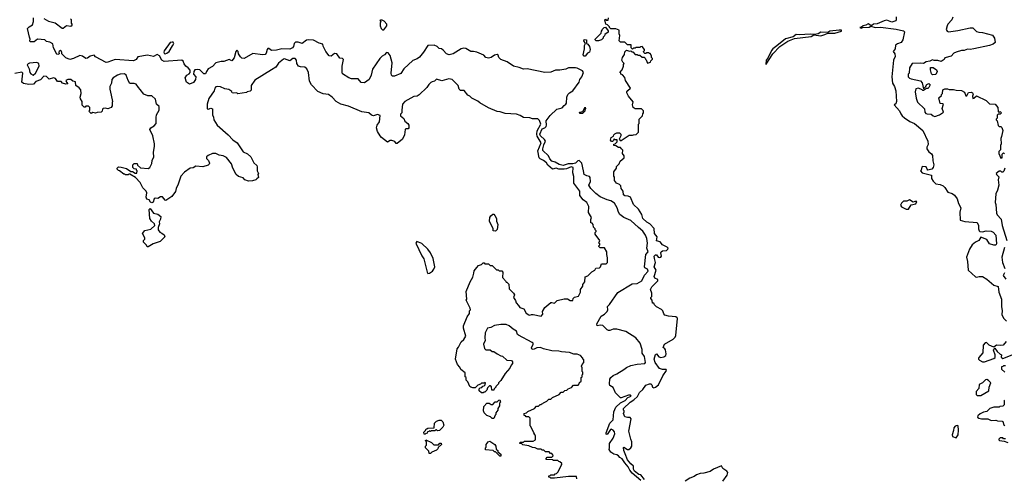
# Model space of a CAD drawing. Extents: x 1861455 to 2058065, y 200073 to 437907.
# Tile 352 of 574: x 1970692 to 1981893, y 326719 to 331935. Entities that reach past the tile are written whole.
import ezdxf

# ---------------------------------------------------------------- set-up
doc = ezdxf.new("R2010")
doc.units = 0

msp = doc.modelspace()

# ---------------------------------------------------------------- linework, layer by layer
at = {"layer": '0CON05XD'}
for points in [[(1977564, 327956), (1977595, 327978), (1977645, 328001), (1977717, 328017), (1977804, 328026), (1977813, 328035), (1977798, 328105), (1977773, 328143), (1977774, 328185), (1977751, 328255), (1977703, 328315), (1977589, 328389), (1977485, 328414), (1977445, 328414), (1977405, 328400), (1977391, 328401), (1977375, 328408), (1977325, 328458), (1977295, 328462), (1977263, 328453), (1977258, 328475), (1977308, 328562), (1977344, 328586), (1977374, 328616), (1977383, 328635), (1977380, 328675), (1977403, 328697), (1977498, 328832), (1977658, 328932), (1977717, 328933), (1977769, 328965), (1977801, 329029), (1977842, 329075), (1977835, 329097), (1977803, 329113), (1977800, 329125), (1977816, 329264), (1977843, 329295), (1977828, 329335), (1977833, 329395), (1977827, 329445), (1977812, 329485), (1977781, 329531), (1977730, 329570), (1977645, 329652), (1977565, 329686), (1977520, 329720), (1977503, 329745), (1977488, 329795), (1977459, 329849), (1977417, 329875), (1977375, 329885), (1977295, 329920), (1977245, 329960), (1977189, 330015), (1977167, 330055), (1977187, 330093), (1977182, 330142), (1977173, 330153), (1977145, 330159), (1977115, 330174), (1977104, 330216), (1977087, 330305), (1977055, 330335), (1977040, 330330), (1977015, 330302), (1976985, 330296), (1976933, 330297), (1976875, 330278), (1976829, 330289), (1976785, 330314), (1976745, 330327), (1976723, 330353), (1976707, 330387), (1976645, 330448), (1976642, 330465), (1976653, 330513), (1976675, 330555), (1976664, 330574), (1976615, 330615), (1976608, 330635), (1976635, 330693), (1976665, 330705), (1976681, 330719), (1976686, 330735), (1976682, 330785), (1976725, 330844), (1976803, 330917), (1976865, 330932), (1976885, 330960), (1976906, 330975), (1976912, 330985), (1976916, 331055), (1976928, 331085), (1976945, 331103), (1976985, 331126), (1977056, 331225), (1977065, 331255), (1977087, 331285), (1977104, 331335), (1977093, 331355), (1977034, 331384), (1977015, 331389), (1976935, 331387), (1976905, 331372), (1976835, 331361), (1976789, 331361), (1976735, 331338), (1976666, 331336), (1976466, 331376), (1976424, 331374), (1976375, 331393), (1976308, 331408), (1976238, 331455), (1976165, 331482), (1976144, 331504), (1976135, 331530), (1976125, 331538), (1976095, 331530), (1976055, 331504), (1976025, 331497), (1975996, 331506), (1975971, 331531), (1975894, 331564), (1975855, 331573), (1975825, 331573), (1975767, 331607), (1975745, 331612), (1975716, 331604), (1975625, 331547), (1975577, 331537), (1975547, 331547), (1975509, 331589), (1975492, 331602), (1975465, 331608), (1975441, 331631), (1975406, 331646), (1975335, 331642), (1975287, 331565), (1975242, 331508), (1975215, 331489), (1975165, 331472), (1975062, 331378), (1975026, 331324), (1974955, 331292), (1974934, 331294), (1974922, 331305), (1974918, 331325), (1974930, 331445), (1974907, 331527), (1974885, 331560), (1974865, 331562), (1974843, 331537), (1974815, 331522), (1974788, 331492), (1974706, 331374), (1974690, 331305), (1974666, 331254), (1974613, 331217), (1974575, 331222), (1974542, 331262), (1974467, 331263), (1974435, 331272), (1974365, 331320), (1974360, 331335), (1974362, 331405), (1974374, 331484), (1974365, 331493), (1974335, 331497), (1974298, 331548), (1974275, 331550), (1974235, 331522), (1974213, 331523), (1974174, 331575), (1974143, 331635), (1974140, 331655), (1974098, 331668), (1974035, 331701), (1973974, 331706), (1973955, 331702), (1973906, 331664), (1973860, 331680), (1973829, 331681), (1973816, 331665), (1973805, 331629), (1973794, 331616), (1973765, 331599), (1973675, 331602), (1973615, 331587), (1973555, 331584), (1973525, 331608), (1973515, 331608), (1973506, 331595), (1973497, 331555), (1973485, 331540), (1973455, 331534), (1973345, 331549), (1973245, 331492), (1973219, 331499), (1973202, 331512), (1973180, 331545), (1973176, 331575), (1973162, 331588), (1973150, 331575), (1973130, 331500), (1973105, 331468), (1973074, 331484), (1973015, 331461), (1972985, 331460), (1972925, 331446), (1972885, 331402), (1972835, 331375), (1972816, 331345), (1972805, 331320), (1972785, 331319), (1972743, 331363), (1972715, 331370), (1972686, 331364), (1972673, 331347), (1972668, 331315), (1972696, 331285), (1972691, 331255), (1972669, 331221), (1972625, 331200), (1972591, 331225), (1972576, 331275), (1972594, 331305), (1972621, 331319), (1972630, 331335), (1972630, 331360), (1972608, 331388), (1972581, 331405), (1972562, 331432), (1972550, 331465), (1972535, 331476), (1972335, 331461), (1972307, 331475), (1972281, 331525), (1972255, 331539), (1972215, 331518), (1972145, 331533), (1972037, 331513), (1972015, 331484), (1971985, 331469), (1971778, 331482), (1971695, 331452), (1971675, 331450), (1971553, 331513), (1971540, 331530), (1971525, 331528), (1971495, 331521), (1971465, 331499), (1971445, 331495), (1971405, 331519), (1971375, 331527), (1971305, 331494), (1971264, 331484), (1971215, 331500), (1971172, 331545), (1971173, 331565), (1971165, 331580), (1971155, 331583), (1971142, 331575), (1971138, 331565), (1971140, 331545), (1971125, 331538), (1971115, 331542), (1971078, 331615), (1971069, 331659), (1971035, 331681), (1970998, 331688), (1970977, 331707), (1970895, 331712), (1970855, 331684), (1970812, 331685), (1970808, 331695), (1970812, 331715), (1970802, 331735), (1970782, 331835), (1970800, 331855), (1970838, 331875), (1970850, 331915), (1970847, 331957)], [(1970965, 331948), (1971018, 331918), (1971095, 331898), (1971175, 331840), (1971185, 331840), (1971225, 331870), (1971275, 331860), (1971288, 331872), (1971290, 331885), (1971280, 331895), (1971280, 331935), (1971270, 331945)], [(1974818, 331818), (1974835, 331820), (1974870, 331865), (1974870, 331885), (1974837, 331917), (1974815, 331930), (1974795, 331930), (1974790, 331925), (1974800, 331915), (1974792, 331895), (1974792, 331865), (1974803, 331833), (1974818, 331818)], [(1977985, 328095), (1978021, 328099), (1978043, 328117), (1978047, 328135), (1978039, 328179), (1978032, 328192), (1978012, 328205), (1978028, 328245), (1978125, 328302), (1978148, 328325), (1978158, 328345), (1978177, 328535), (1978172, 328545), (1978155, 328556), (1978072, 328562), (1978030, 328575), (1978018, 328588), (1978010, 328625), (1977995, 328640), (1977935, 328670), (1977912, 328692), (1977905, 328710), (1977892, 328712), (1977887, 328747), (1977870, 328765), (1977870, 328775), (1977882, 328788), (1977882, 328825), (1977868, 328865), (1977885, 328898), (1977952, 328965), (1977950, 328980), (1977917, 328997), (1977910, 329015), (1977934, 329085), (1977911, 329125), (1977924, 329175), (1977912, 329218), (1977911, 329245), (1977925, 329259), (1977935, 329259), (1977955, 329233), (1977965, 329230), (1977985, 329235), (1977992, 329245), (1977985, 329285), (1977989, 329295), (1978005, 329307), (1978049, 329311), (1978066, 329325), (1978069, 329335), (1978059, 329349), (1978003, 329375), (1977977, 329407), (1977935, 329421), (1977944, 329465), (1977913, 329503), (1977909, 329559), (1977862, 329612), (1977825, 329632), (1977782, 329675), (1977768, 329718), (1977732, 329782), (1977674, 329835), (1977640, 329915), (1977615, 329929), (1977575, 329930), (1977560, 329945), (1977558, 329985), (1977533, 330015), (1977530, 330045), (1977515, 330062), (1977480, 330075), (1977457, 330107), (1977458, 330145), (1977450, 330155), (1977452, 330205), (1977480, 330245), (1977483, 330267), (1977510, 330295), (1977522, 330325), (1977570, 330365), (1977570, 330385), (1977550, 330415), (1977552, 330452), (1977538, 330468), (1977525, 330480), (1977503, 330483), (1977475, 330500), (1977450, 330505), (1977452, 330518), (1977468, 330522), (1977490, 330545), (1977488, 330568), (1977465, 330570), (1977455, 330580), (1977448, 330562), (1977435, 330550), (1977425, 330550), (1977412, 330565), (1977420, 330595), (1977448, 330612), (1977450, 330625), (1977462, 330638), (1977485, 330648), (1977515, 330648), (1977530, 330635), (1977532, 330615), (1977510, 330575), (1977522, 330562), (1977535, 330560), (1977625, 330620), (1977665, 330620), (1977673, 330627), (1977705, 330630), (1977730, 330655), (1977730, 330745), (1977740, 330755), (1977740, 330805), (1977778, 330842), (1977780, 330865), (1977790, 330875), (1977788, 330898), (1977765, 330920), (1977695, 330920), (1977670, 330935), (1977662, 330965), (1977672, 331002), (1977618, 331065), (1977598, 331105), (1977598, 331115), (1977609, 331131), (1977640, 331155), (1977583, 331243), (1977577, 331277), (1977548, 331308), (1977530, 331315), (1977530, 331325), (1977520, 331335), (1977547, 331363), (1977560, 331405), (1977560, 331425), (1977570, 331435), (1977552, 331452), (1977542, 331475), (1977550, 331505), (1977572, 331538), (1977575, 331570), (1977595, 331588), (1977628, 331578), (1977645, 331580), (1977655, 331570), (1977668, 331568), (1977695, 331540), (1977715, 331540), (1977723, 331533), (1977745, 331530), (1977775, 331510), (1977795, 331510), (1977808, 331498), (1977810, 331485), (1977818, 331478), (1977835, 331440), (1977868, 331452), (1977872, 331468), (1977890, 331485), (1977890, 331495), (1977880, 331505), (1977880, 331525), (1977865, 331550), (1977855, 331550), (1977845, 331560), (1977825, 331560), (1977815, 331550), (1977805, 331550), (1977792, 331562), (1977790, 331575), (1977800, 331585), (1977800, 331595), (1977775, 331630), (1977753, 331627), (1977745, 331620), (1977705, 331620), (1977695, 331610), (1977675, 331610), (1977665, 331600), (1977650, 331615), (1977648, 331648), (1977605, 331650), (1977575, 331680), (1977525, 331680), (1977512, 331695), (1977520, 331755), (1977510, 331775), (1977510, 331815), (1977475, 331830), (1977415, 331830), (1977400, 331845), (1977400, 331855), (1977380, 331875), (1977360, 331885), (1977350, 331935), (1977355, 331940), (1977365, 331930), (1977385, 331930), (1977390, 331955)], [(1980664, 331966), (1980664, 331935), (1980658, 331922), (1980615, 331906), (1980555, 331929), (1980525, 331922), (1980445, 331888), (1980405, 331884), (1980385, 331870), (1980375, 331870), (1980345, 331889), (1980318, 331872), (1980288, 331865), (1980269, 331851), (1980248, 331845), (1980265, 331838), (1980282, 331848), (1980355, 331851), (1980375, 331860), (1980425, 331848), (1980485, 331851), (1980664, 331826), (1980745, 331809), (1980756, 331796), (1980740, 331705), (1980718, 331675), (1980678, 331662), (1980656, 331645), (1980651, 331605), (1980627, 331575), (1980646, 331545), (1980653, 331515), (1980631, 331475), (1980612, 331285), (1980620, 331215), (1980644, 331175), (1980660, 331125), (1980667, 331003), (1980660, 330980), (1980640, 330965), (1980700, 330900), (1980716, 330866), (1980732, 330842), (1980758, 330818), (1980818, 330778), (1980873, 330755), (1980965, 330674), (1981025, 330555), (1981028, 330515), (1981011, 330485), (1981012, 330465), (1981033, 330433), (1981065, 330408), (1981075, 330390), (1981081, 330331), (1981092, 330285), (1981082, 330255), (1981068, 330235), (1981025, 330223), (1981014, 330234), (1981003, 330263), (1980963, 330267), (1980953, 330257), (1980947, 330223), (1980940, 330215), (1980960, 330195), (1981066, 330166), (1981065, 330130), (1981085, 330098), (1981115, 330068), (1981165, 330060), (1981196, 330046), (1981218, 330028), (1981252, 329975), (1981300, 329960), (1981325, 329940), (1981357, 329897), (1981371, 329845), (1981397, 329795), (1981386, 329745), (1981392, 329655), (1981445, 329638), (1981585, 329628), (1981600, 329595), (1981598, 329555), (1981608, 329535), (1981615, 329528), (1981645, 329523), (1981685, 329532), (1981745, 329530), (1981765, 329518), (1981797, 329485), (1981803, 329385), (1981795, 329372), (1981775, 329370), (1981725, 329387), (1981694, 329434), (1981625, 329460), (1981602, 329425), (1981565, 329406), (1981529, 329375), (1981496, 329324), (1981463, 329235), (1981473, 329185), (1981481, 329085), (1981565, 329010), (1981575, 329008), (1981606, 329016), (1981645, 329014), (1981695, 328983), (1981775, 328916), (1981825, 328900), (1981831, 328835), (1981863, 328755), (1981862, 328675), (1981868, 328625), (1981864, 328584), (1981885, 328540), (1981917, 328507)], [(1981306, 331964), (1981296, 331934), (1981250, 331885), (1981243, 331867), (1981232, 331825), (1981242, 331805), (1981257, 331797), (1981365, 331812), (1981505, 331843), (1981535, 331842), (1981575, 331800), (1981602, 331792), (1981645, 331789), (1981758, 331758), (1981782, 331725), (1981788, 331675), (1981768, 331655), (1981725, 331641), (1981545, 331602), (1981505, 331596), (1981475, 331599), (1981435, 331586), (1981405, 331586), (1981344, 331566), (1981320, 331555), (1981288, 331522), (1981215, 331500), (1981208, 331482), (1981175, 331460), (1981135, 331472), (1981095, 331470), (1981075, 331480), (1981045, 331462), (1981004, 331456), (1980975, 331438), (1980935, 331442), (1980844, 331436), (1980813, 331387), (1980812, 331328), (1980800, 331315), (1980800, 331285), (1980815, 331270), (1980833, 331263), (1980938, 331238), (1980957, 331217), (1980975, 331150), (1980998, 331172), (1981011, 331199), (1981035, 331208), (1981048, 331195), (1981036, 331164), (1981025, 331152), (1981008, 331152), (1980975, 331130), (1980965, 331130), (1980958, 331138), (1980916, 331156), (1980885, 331150), (1980880, 331115), (1980891, 331041), (1980907, 330997), (1980985, 330920), (1980990, 330885), (1981000, 330870), (1981017, 330863), (1981062, 330862), (1981085, 330840), (1981103, 330833), (1981157, 330853), (1981200, 330885), (1981188, 330925), (1981200, 330975), (1981195, 330980), (1981162, 330982), (1981150, 331045), (1981178, 331072), (1981180, 331085), (1981190, 331095), (1981193, 331137), (1981215, 331148), (1981245, 331148), (1981265, 331140), (1981315, 331142), (1981345, 331132), (1981405, 331130), (1981439, 331109), (1981455, 331070), (1981465, 331070), (1981484, 331106), (1981515, 331112), (1981530, 331105), (1981537, 331087), (1981530, 331065), (1981535, 331040), (1981548, 331042), (1981575, 331068), (1981686, 331016), (1981725, 330978), (1981790, 330975), (1981818, 330935), (1981822, 330892), (1981835, 330880), (1981845, 330890), (1981860, 330875), (1981845, 330860), (1981825, 330860), (1981812, 330848), (1981810, 330815), (1981800, 330805), (1981800, 330795), (1981810, 330785), (1981822, 330732), (1981835, 330720), (1981855, 330720), (1981865, 330710), (1981878, 330675), (1981862, 330605), (1981852, 330585), (1981858, 330525), (1981850, 330505), (1981850, 330455), (1981830, 330435), (1981830, 330415), (1981855, 330360), (1981870, 330365), (1981870, 330405), (1981885, 330420), (1981895, 330410)], [(1977275, 331693), (1977250, 331695), (1977240, 331705), (1977240, 331715), (1977308, 331782), (1977310, 331805), (1977320, 331815), (1977322, 331828), (1977342, 331848), (1977355, 331850), (1977388, 331808), (1977388, 331792), (1977350, 331765), (1977345, 331750), (1977330, 331735), (1977330, 331725), (1977310, 331705), (1977275, 331693)], [(1979185, 331430), (1979259, 331545), (1979338, 331632), (1979431, 331689), (1979505, 331720), (1979694, 331744), (1979725, 331764), (1979805, 331753), (1979852, 331765), (1979887, 331783), (1979965, 331782), (1980040, 331805), (1980040, 331815), (1980015, 331816), (1979910, 331805), (1979885, 331790), (1979805, 331794), (1979775, 331775), (1979734, 331766), (1979685, 331771), (1979565, 331762), (1979525, 331768), (1979491, 331739), (1979405, 331719), (1979305, 331636), (1979260, 331605), (1979245, 331583), (1979202, 331498), (1979184, 331475), (1979180, 331430), (1979185, 331430)], [(1972345, 331546), (1972365, 331553), (1972391, 331575), (1972432, 331638), (1972444, 331665), (1972438, 331678), (1972425, 331681), (1972405, 331674), (1972335, 331580), (1972331, 331565), (1972335, 331550), (1972345, 331546)], [(1977125, 331520), (1977115, 331520), (1977102, 331535), (1977118, 331605), (1977118, 331642), (1977130, 331665), (1977110, 331695), (1977115, 331710), (1977140, 331705), (1977140, 331665), (1977155, 331658), (1977175, 331632), (1977183, 331595), (1977173, 331567), (1977150, 331555), (1977125, 331520)], [(1976156, 330886), (1976125, 330892), (1976025, 330932), (1975925, 330988), (1975905, 331010), (1975835, 331042), (1975814, 331064), (1975790, 331075), (1975748, 331128), (1975705, 331130), (1975692, 331145), (1975680, 331185), (1975610, 331255), (1975575, 331262), (1975495, 331238), (1975435, 331258), (1975410, 331235), (1975385, 331230), (1975370, 331220), (1975345, 331198), (1975323, 331165), (1975235, 331080), (1975214, 331066), (1975175, 331060), (1975072, 331005), (1975048, 330975), (1975038, 330905), (1975040, 330875), (1975025, 330860), (1975023, 330843), (1975063, 330813), (1975075, 330780), (1975108, 330755), (1975117, 330735), (1975117, 330705), (1975110, 330695), (1975085, 330692), (1975078, 330685), (1975070, 330625), (1975047, 330575), (1974985, 330527), (1974975, 330526), (1974959, 330549), (1974925, 330561), (1974905, 330560), (1974875, 330542), (1974806, 330595), (1974794, 330615), (1974763, 330663), (1974752, 330705), (1974760, 330735), (1974786, 330775), (1974794, 330845), (1974764, 330856), (1974715, 330843), (1974695, 330850), (1974665, 330876), (1974584, 330886), (1974433, 330953), (1974347, 330975), (1974291, 331005), (1974246, 331055), (1974205, 331086), (1974145, 331092), (1974085, 331119), (1974013, 331193), (1973989, 331235), (1973976, 331335), (1973957, 331377), (1973934, 331394), (1973885, 331399), (1973865, 331407), (1973844, 331435), (1973841, 331475), (1973825, 331495), (1973801, 331495), (1973765, 331466), (1973705, 331491), (1973692, 331488), (1973635, 331441), (1973607, 331395), (1973555, 331366), (1973365, 331248), (1973324, 331185), (1973327, 331133), (1973315, 331122), (1973280, 331115), (1973272, 331108), (1973175, 331090), (1973162, 331102), (1973125, 331100), (1973110, 331105), (1973105, 331120), (1973072, 331142), (1973025, 331150), (1972975, 331173), (1972945, 331176), (1972925, 331171), (1972912, 331155), (1972904, 331125), (1972845, 331038), (1972824, 330975), (1972825, 330920), (1972835, 330918), (1972865, 330928), (1972885, 330920), (1972884, 330854), (1972897, 330827), (1972902, 330795), (1972937, 330735), (1973062, 330625), (1973115, 330568), (1973166, 330536), (1973233, 330433), (1973285, 330408), (1973320, 330375), (1973357, 330307), (1973388, 330275), (1973393, 330263), (1973392, 330215), (1973408, 330185), (1973402, 330175), (1973408, 330142), (1973390, 330125), (1973377, 330113), (1973339, 330101), (1973295, 330100), (1973254, 330114), (1973235, 330137), (1973182, 330152), (1973154, 330174), (1973117, 330245), (1973102, 330295), (1973045, 330368), (1973008, 330388), (1972960, 330395), (1972925, 330413), (1972885, 330413), (1972835, 330392), (1972818, 330375), (1972818, 330355), (1972838, 330335), (1972850, 330305), (1972848, 330292), (1972835, 330280), (1972775, 330260), (1972695, 330270), (1972665, 330252), (1972633, 330247), (1972565, 330202), (1972524, 330156), (1972496, 330064), (1972470, 330015), (1972465, 329980), (1972422, 329925), (1972355, 329880), (1972345, 329881), (1972315, 329921), (1972295, 329919), (1972265, 329902), (1972233, 329907), (1972221, 329899), (1972211, 329859), (1972195, 329852), (1972181, 329861), (1972166, 329886), (1972140, 329895), (1972132, 329915), (1972138, 329965), (1972130, 329985), (1972094, 330024), (1972062, 330085), (1972009, 330139), (1971945, 330180), (1971935, 330180), (1971925, 330170), (1971895, 330170), (1971885, 330180), (1971875, 330180), (1971828, 330218), (1971815, 330220), (1971800, 330235), (1971800, 330245), (1971815, 330260), (1971845, 330258), (1971905, 330242), (1971955, 330210), (1971975, 330210), (1972005, 330190), (1972025, 330190), (1972030, 330215), (1972020, 330225), (1972020, 330235), (1971995, 330240), (1971980, 330255), (1971980, 330285), (1971995, 330300), (1972028, 330298), (1972032, 330282), (1972065, 330250), (1972155, 330242), (1972172, 330255), (1972195, 330300), (1972200, 330335), (1972217, 330375), (1972213, 330425), (1972227, 330495), (1972227, 330525), (1972206, 330615), (1972172, 330685), (1972182, 330705), (1972223, 330727), (1972246, 330754), (1972243, 330823), (1972248, 330852), (1972277, 330905), (1972277, 330947), (1972250, 330975), (1972235, 331030), (1972195, 331070), (1972148, 331068), (1972105, 331088), (1972063, 331143), (1972042, 331162), (1972015, 331202), (1971995, 331210), (1971945, 331208), (1971924, 331244), (1971904, 331305), (1971885, 331318), (1971835, 331316), (1971805, 331303), (1971755, 331272), (1971740, 331255), (1971738, 331215), (1971718, 331175), (1971718, 331145), (1971733, 331075), (1971748, 331005), (1971742, 330995), (1971743, 330957), (1971733, 330937), (1971695, 330923), (1971665, 330929), (1971640, 330925), (1971633, 330917), (1971630, 330895), (1971617, 330883), (1971575, 330880), (1971555, 330872), (1971522, 330878), (1971505, 330870), (1971480, 330895), (1971490, 330905), (1971488, 330938), (1971475, 330950), (1971445, 330950), (1971435, 330940), (1971425, 330940), (1971402, 330962), (1971402, 331005), (1971383, 331035), (1971380, 331055), (1971393, 331095), (1971386, 331136), (1971369, 331159), (1971330, 331185), (1971325, 331230), (1971295, 331236), (1971272, 331255), (1971240, 331255), (1971218, 331245), (1971223, 331223), (1971240, 331205), (1971215, 331202), (1971180, 331215), (1971162, 331232), (1971123, 331233), (1971100, 331265), (1971075, 331272), (1971028, 331258), (1970998, 331288), (1970966, 331294), (1970929, 331251), (1970877, 331233), (1970848, 331202), (1970797, 331197), (1970735, 331210), (1970718, 331225), (1970727, 331325), (1970715, 331340), (1970635, 331324)], [(1970845, 331304), (1970872, 331325), (1970912, 331408), (1970910, 331435), (1970887, 331447), (1970805, 331440), (1970787, 331433), (1970778, 331422), (1970799, 331375), (1970807, 331335), (1970818, 331318), (1970845, 331304)], [(1981078, 331308), (1981065, 331320), (1981052, 331365), (1981055, 331390), (1981085, 331392), (1981120, 331365), (1981128, 331345), (1981115, 331310), (1981078, 331308)], [(1977095, 330870), (1977065, 330870), (1977060, 330885), (1977098, 330892), (1977125, 330940), (1977130, 330925), (1977120, 330915), (1977120, 330895), (1977095, 330870)], [(1977030, 326715), (1977028, 326738), (1976935, 326738), (1976775, 326720), (1976735, 326720), (1976725, 326730), (1976712, 326732), (1976712, 326748), (1976725, 326750), (1976735, 326760), (1976775, 326760), (1976785, 326770), (1976798, 326772), (1976818, 326792), (1976850, 326865), (1976860, 326875), (1976858, 326888), (1976838, 326908), (1976825, 326910), (1976815, 326920), (1976765, 326920), (1976755, 326930), (1976682, 326932), (1976680, 326945), (1976692, 326958), (1976745, 326960), (1976760, 326975), (1976758, 326988), (1976745, 327000), (1976732, 327002), (1976715, 327020), (1976675, 327020), (1976655, 327040), (1976635, 327040), (1976625, 327050), (1976585, 327050), (1976557, 327067), (1976525, 327070), (1976485, 327088), (1976415, 327100), (1976405, 327110), (1976380, 327115), (1976385, 327130), (1976425, 327130), (1976435, 327140), (1976535, 327140), (1976560, 327155), (1976560, 327205), (1976550, 327215), (1976550, 327225), (1976540, 327235), (1976508, 327308), (1976500, 327315), (1976500, 327405), (1976485, 327420), (1976455, 327420), (1976445, 327430), (1976432, 327432), (1976432, 327458), (1976458, 327462), (1976472, 327478), (1976548, 327512), (1976572, 327538), (1976595, 327540), (1976612, 327558), (1976625, 327560), (1976632, 327568), (1976645, 327570), (1976652, 327578), (1976690, 327595), (1976712, 327618), (1976735, 327620), (1976752, 327638), (1976828, 327672), (1976852, 327698), (1976875, 327700), (1976892, 327718), (1976915, 327720), (1976932, 327738), (1976968, 327752), (1976992, 327778), (1977045, 327780), (1977058, 327792), (1977062, 327808), (1977080, 327825), (1977080, 327865), (1977090, 327875), (1977090, 327895), (1977100, 327905), (1977100, 327925), (1977090, 327935), (1977090, 327975), (1977082, 327995), (1977090, 328015), (1977110, 328035), (1977110, 328065), (1977100, 328075), (1977100, 328085), (1977070, 328115), (1977032, 328132), (1976995, 328132), (1976945, 328149), (1976855, 328156), (1976825, 328166), (1976745, 328168), (1976650, 328190), (1976615, 328206), (1976575, 328204), (1976545, 328187), (1976520, 328185), (1976513, 328203), (1976532, 328245), (1976532, 328255), (1976522, 328265), (1976366, 328346), (1976356, 328356), (1976344, 328394), (1976304, 328414), (1976262, 328455), (1976225, 328467), (1976165, 328467), (1976095, 328457), (1976050, 328435), (1976014, 328426), (1975987, 328373), (1975982, 328315), (1975988, 328285), (1975970, 328245), (1975980, 328195), (1975995, 328180), (1976045, 328180), (1976065, 328160), (1976085, 328160), (1976123, 328133), (1976165, 328112), (1976185, 328110), (1976233, 328063), (1976285, 328060), (1976300, 328045), (1976300, 328025), (1976283, 328007), (1976267, 327973), (1976215, 327910), (1976165, 327830), (1976140, 327805), (1976140, 327795), (1976110, 327765), (1976110, 327755), (1976090, 327735), (1976085, 327720), (1976062, 327722), (1976058, 327758), (1976045, 327770), (1976035, 327770), (1976012, 327748), (1976007, 327723), (1975985, 327700), (1975975, 327700), (1975965, 327690), (1975945, 327690), (1975920, 327715), (1975920, 327735), (1975932, 327748), (1975948, 327752), (1975962, 327768), (1975975, 327770), (1975988, 327782), (1975990, 327805), (1975985, 327810), (1975975, 327800), (1975945, 327800), (1975935, 327790), (1975905, 327780), (1975875, 327750), (1975845, 327748), (1975824, 327754), (1975812, 327765), (1975790, 327815), (1975772, 327835), (1975770, 327865), (1975760, 327875), (1975758, 327918), (1975710, 327955), (1975698, 327985), (1975672, 328015), (1975650, 328075), (1975668, 328192), (1975685, 328210), (1975715, 328270), (1975743, 328297), (1975768, 328335), (1975742, 328425), (1975742, 328455), (1975782, 328555), (1975810, 328595), (1975810, 328625), (1975820, 328635), (1975818, 328655), (1975772, 328745), (1975778, 328755), (1975772, 328845), (1975818, 328955), (1975847, 329005), (1975857, 329053), (1975863, 329077), (1975892, 329118), (1975912, 329138), (1975945, 329150), (1975965, 329170), (1975975, 329170), (1975985, 329160), (1976025, 329160), (1976045, 329140), (1976065, 329140), (1976115, 329090), (1976135, 329090), (1976145, 329080), (1976178, 329078), (1976190, 329065), (1976183, 329003), (1976220, 328965), (1976225, 328950), (1976235, 328950), (1976258, 328928), (1976260, 328875), (1976310, 328825), (1976320, 328805), (1976310, 328775), (1976332, 328742), (1976340, 328715), (1976368, 328685), (1976381, 328661), (1976426, 328646), (1976455, 328598), (1976485, 328577), (1976495, 328573), (1976515, 328582), (1976535, 328582), (1976625, 328562), (1976642, 328585), (1976640, 328615), (1976665, 328660), (1976733, 328717), (1976745, 328720), (1976775, 328710), (1976805, 328740), (1976885, 328762), (1976925, 328760), (1976955, 328740), (1976985, 328740), (1976990, 328765), (1977005, 328780), (1977048, 328792), (1977072, 328838), (1977072, 328865), (1977097, 328903), (1977100, 328925), (1977122, 328955), (1977125, 329010), (1977155, 329022), (1977201, 329069), (1977233, 329087), (1977245, 329110), (1977288, 329112), (1977300, 329125), (1977312, 329158), (1977365, 329160), (1977378, 329172), (1977380, 329225), (1977370, 329265), (1977372, 329295), (1977345, 329340), (1977295, 329340), (1977280, 329355), (1977280, 329365), (1977290, 329375), (1977290, 329385), (1977280, 329395), (1977290, 329425), (1977240, 329495), (1977240, 329515), (1977250, 329525), (1977250, 329535), (1977240, 329545), (1977240, 329555), (1977220, 329575), (1977217, 329607), (1977205, 329620), (1977190, 329625), (1977190, 329635), (1977188, 329662), (1977198, 329685), (1977163, 329743), (1977165, 329810), (1977142, 329855), (1977102, 329885), (1977064, 329934), (1977064, 329985), (1976997, 330075), (1976997, 330153), (1976983, 330195), (1976990, 330255), (1976965, 330261), (1976911, 330239), (1976885, 330235), (1976825, 330236), (1976795, 330245), (1976755, 330236), (1976700, 330280), (1976685, 330306), (1976651, 330335), (1976612, 330352), (1976603, 330363), (1976588, 330445), (1976626, 330536), (1976579, 330609), (1976574, 330635), (1976580, 330670), (1976620, 330745), (1976605, 330790), (1976585, 330808), (1976525, 330808), (1976495, 330818), (1976425, 330822), (1976387, 330847), (1976345, 330862), (1976215, 330870), (1976156, 330886)], [(1981898, 330245), (1981887, 330213), (1981875, 330200), (1981865, 330200), (1981852, 330212), (1981835, 330212), (1981802, 330185), (1981804, 330174), (1981829, 330149), (1981824, 330115), (1981829, 330055), (1981816, 329995), (1981797, 329953), (1981790, 329855), (1981796, 329834), (1981803, 329735), (1981810, 329715), (1981856, 329665), (1981867, 329595), (1981922, 329425)], [(1980805, 329780), (1980835, 329830), (1980885, 329842), (1980897, 329867), (1980875, 329868), (1980855, 329860), (1980815, 329888), (1980785, 329870), (1980745, 329870), (1980725, 329850), (1980712, 329825), (1980722, 329805), (1980775, 329782), (1980805, 329780)], [(1972155, 329350), (1972142, 329352), (1972135, 329370), (1972100, 329405), (1972100, 329425), (1972115, 329440), (1972117, 329453), (1972090, 329505), (1972115, 329539), (1972185, 329551), (1972230, 329595), (1972224, 329614), (1972190, 329645), (1972174, 329675), (1972164, 329775), (1972175, 329788), (1972215, 329735), (1972264, 329725), (1972298, 329698), (1972294, 329666), (1972278, 329635), (1972282, 329615), (1972268, 329572), (1972268, 329545), (1972285, 329518), (1972308, 329508), (1972335, 329488), (1972342, 329465), (1972288, 329412), (1972210, 329385), (1972155, 329350)], [(1976105, 329530), (1976080, 329535), (1976077, 329557), (1976038, 329645), (1976042, 329685), (1976052, 329705), (1976075, 329722), (1976085, 329722), (1976099, 329709), (1976118, 329675), (1976118, 329645), (1976132, 329605), (1976125, 329550), (1976105, 329530)], [(1975335, 329050), (1975355, 329052), (1975388, 329075), (1975404, 329096), (1975413, 329125), (1975395, 329218), (1975366, 329285), (1975334, 329325), (1975265, 329389), (1975208, 329412), (1975198, 329395), (1975265, 329248), (1975290, 329215), (1975328, 329065), (1975335, 329050)], [(1981896, 329345), (1981865, 329235), (1981871, 329175), (1981901, 329105)], [(1981894, 329055), (1981882, 329025), (1981912, 328985)], [(1981916, 328274), (1981880, 328235), (1981855, 328230), (1981805, 328232), (1981775, 328210), (1981722, 328232), (1981692, 328262), (1981675, 328260), (1981652, 328235), (1981647, 328145), (1981602, 328095), (1981600, 328085), (1981600, 328075), (1981612, 328062), (1981645, 328042), (1981666, 328044), (1981775, 328082), (1981788, 328095), (1981788, 328125), (1981772, 328175), (1981773, 328187), (1981785, 328200), (1981811, 328161), (1981845, 328130), (1981860, 328125), (1981858, 328098), (1981875, 328080), (1982040, 328145)], [(1977800, 326705), (1977760, 326760), (1977735, 326764), (1977685, 326799), (1977676, 326825), (1977676, 326856), (1977645, 326882), (1977605, 326929), (1977578, 326998), (1977564, 327036), (1977560, 327070), (1977565, 327072), (1977605, 327048), (1977623, 327047), (1977646, 327064), (1977656, 327084), (1977657, 327135), (1977643, 327165), (1977623, 327255), (1977650, 327395), (1977635, 327410), (1977605, 327410), (1977575, 327420), (1977560, 327455), (1977570, 327475), (1977570, 327485), (1977560, 327495), (1977560, 327515), (1977638, 327585), (1977680, 327610), (1977721, 327649), (1977744, 327696), (1977782, 327728), (1977815, 327778), (1977855, 327794), (1977873, 327793), (1977883, 327783), (1977889, 327755), (1977905, 327750), (1977926, 327754), (1977959, 327781), (1978007, 327885), (1978051, 327945), (1978048, 327955), (1978005, 327955), (1977969, 327969), (1977923, 328035), (1977910, 328075), (1977925, 328127), (1977935, 328134), (1977962, 328102), (1977985, 328095)], [(1981905, 328000), (1981885, 328000), (1981875, 327990), (1981862, 327988), (1981862, 327962), (1981900, 327925)], [(1977758, 326695), (1977658, 326778), (1977632, 326812), (1977615, 326851), (1977575, 326895), (1977545, 326939), (1977521, 326955), (1977505, 326975), (1977485, 326985), (1977451, 326995), (1977418, 327015), (1977396, 327045), (1977403, 327065), (1977402, 327115), (1977443, 327177), (1977463, 327225), (1977459, 327249), (1977445, 327268), (1977422, 327278), (1977414, 327276), (1977375, 327219), (1977365, 327222), (1977365, 327235), (1977407, 327345), (1977443, 327385), (1977450, 327475), (1977472, 327528), (1977525, 327577), (1977580, 327605), (1977611, 327639), (1977647, 327655), (1977640, 327665), (1977618, 327665), (1977535, 327634), (1977525, 327635), (1977470, 327690), (1977443, 327753), (1977405, 327773), (1977402, 327795), (1977407, 327845), (1977417, 327865), (1977445, 327889), (1977485, 327906), (1977564, 327956)], [(1981585, 327660), (1981625, 327662), (1981717, 327713), (1981720, 327755), (1981738, 327805), (1981715, 327832), (1981695, 327842), (1981679, 327841), (1981646, 327804), (1981608, 327785), (1981605, 327740), (1981573, 327705), (1981574, 327674), (1981585, 327660)], [(1976085, 327400), (1976065, 327400), (1976047, 327417), (1976005, 327432), (1975975, 327462), (1975967, 327485), (1975973, 327537), (1976008, 327572), (1976032, 327572), (1976055, 327560), (1976075, 327560), (1976102, 327588), (1976125, 327590), (1976142, 327608), (1976155, 327610), (1976160, 327585), (1976150, 327575), (1976150, 327545), (1976130, 327515), (1976130, 327495), (1976110, 327465), (1976110, 327445), (1976102, 327438), (1976085, 327400)], [(1981895, 327608), (1981890, 327605), (1981890, 327555), (1981875, 327540), (1981843, 327537), (1981835, 327530), (1981775, 327530), (1981728, 327512), (1981695, 327480), (1981655, 327472), (1981617, 327453), (1981592, 327428), (1981590, 327415), (1981605, 327402), (1981634, 327394), (1981705, 327397), (1981745, 327378), (1981795, 327382), (1981814, 327374), (1981869, 327369), (1981878, 327365), (1981886, 327326), (1981898, 327318)], [(1975305, 327220), (1975292, 327222), (1975290, 327245), (1975308, 327262), (1975315, 327280), (1975325, 327280), (1975335, 327290), (1975408, 327292), (1975412, 327345), (1975432, 327368), (1975465, 327382), (1975485, 327380), (1975505, 327360), (1975518, 327325), (1975505, 327300), (1975468, 327262), (1975445, 327260), (1975435, 327270), (1975425, 327270), (1975415, 327260), (1975375, 327260), (1975365, 327250), (1975355, 327260), (1975345, 327250), (1975332, 327248), (1975328, 327232), (1975315, 327230), (1975305, 327220)], [(1981345, 327178), (1981367, 327213), (1981372, 327265), (1981368, 327315), (1981355, 327320), (1981335, 327311), (1981319, 327295), (1981316, 327264), (1981300, 327215), (1981304, 327194), (1981345, 327178)], [(1975365, 327000), (1975352, 327002), (1975348, 327028), (1975310, 327065), (1975310, 327085), (1975320, 327095), (1975320, 327135), (1975310, 327145), (1975312, 327158), (1975378, 327128), (1975405, 327100), (1975455, 327100), (1975472, 327118), (1975488, 327118), (1975490, 327105), (1975452, 327068), (1975450, 327055), (1975435, 327040), (1975382, 327018), (1975365, 327000)], [(1976165, 326970), (1976155, 326970), (1976105, 327020), (1976095, 327020), (1976077, 327037), (1975992, 327042), (1975990, 327065), (1976000, 327075), (1976000, 327105), (1976020, 327135), (1976042, 327142), (1976098, 327105), (1976108, 327085), (1976112, 327052), (1976130, 327035), (1976132, 327022), (1976167, 326995), (1976165, 326970)], [(1981905, 327170), (1981885, 327170), (1981875, 327180), (1981845, 327180), (1981830, 327165), (1981830, 327155), (1981838, 327148), (1981893, 327143), (1981935, 327127)], [(1978690, 326685), (1978740, 326755), (1978746, 326785), (1978735, 326800), (1978691, 326831), (1978675, 326860), (1978585, 326823), (1978545, 326797), (1978475, 326777), (1978435, 326775), (1978391, 326759), (1978365, 326739), (1978315, 326722), (1978262, 326685)]]:
    msp.add_lwpolyline(points, dxfattribs=at)

doc.saveas('drawing.dxf')
